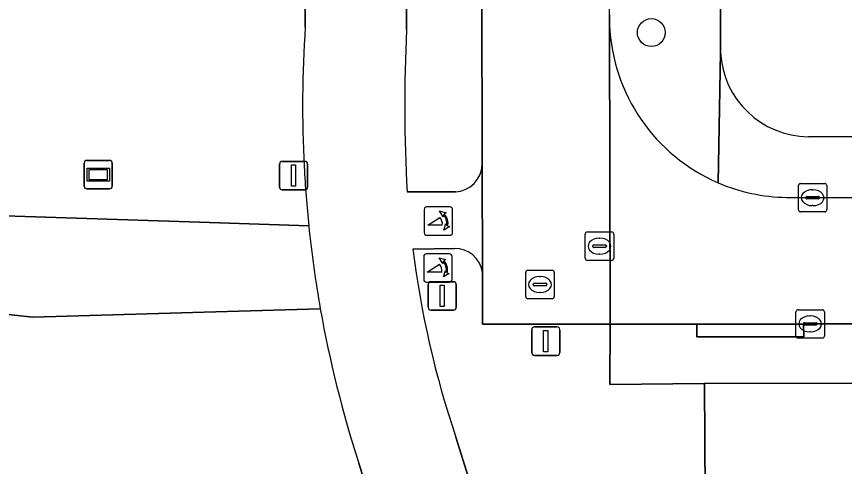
# Model space of a CAD drawing. Extents: x 162879 to 165540, y 384011 to 385181.
# Drawn here: x 163777.66 to 163806.79, y 384306.27 to 384322.09 of the extents above; entities that cross this region are included whole.
import ezdxf

# ---------------------------------------------------------------- set-up
doc = ezdxf.new("R2010")
doc.units = 0
for name, color, linetype in [('IMGEO_Afsluitpaal', 7, 'Continuous'), ('IMGEO_Boom', 7, 'Continuous'), ('IMGEO_Erf', 7, 'Continuous'), ('IMGEO_Fietspad_gesloten', 7, 'Continuous'), ('IMGEO_Groenvoorziening', 7, 'Continuous'), ('IMGEO_Informatiebord', 7, 'Continuous'), ('IMGEO_Kolk', 7, 'Continuous'), ('IMGEO_Lichtmast', 7, 'Continuous'), ('IMGEO_Poller', 7, 'Continuous'), ('IMGEO_Rijbaan_lokaal_gesloten', 7, 'Continuous'), ('IMGEO_Rijbaan_lokaal_open', 7, 'Continuous'), ('IMGEO_Rioolput', 7, 'Continuous'), ('IMGEO_Voetpad_halfverhard', 7, 'Continuous'), ('IMGEO_Voetpad_open', 7, 'Continuous')]:
    doc.layers.add(name, color=color, linetype=linetype)

msp = doc.modelspace()

# ---------------------------------------------------------------- linework, layer by layer
at = {"layer": 'IMGEO_Afsluitpaal'}
for p, q in [((163792.142, 384311.866), (163792.142, 384312.666)), ((163792.142, 384312.666), (163792.142, 384311.866)), ((163792.242, 384312.766), (163793.032, 384312.766)), ((163793.032, 384312.766), (163792.242, 384312.766)), ((163793.132, 384312.666), (163793.132, 384311.866)), ((163793.132, 384311.866), (163793.132, 384312.666)), ((163793.032, 384311.766), (163792.242, 384311.766)), ((163792.242, 384311.766), (163793.032, 384311.766))]:
    msp.add_line(p, q, dxfattribs=at)
msp.add_lwpolyline([(163792.562, 384312.641), (163792.712, 384312.641), (163792.712, 384311.891), (163792.562, 384311.891), (163792.562, 384312.641)], dxfattribs=at)
for centre, start, end in [((163792.242, 384312.666), 90, 180), ((163792.242, 384312.666), 90, 180), ((163793.032, 384312.666), 0, 90), ((163793.032, 384312.666), 360, 90), ((163792.242, 384311.866), 180, 270), ((163792.242, 384311.866), 180, 270), ((163793.032, 384311.866), 270, 0), ((163793.032, 384311.866), 270, 0)]:
    msp.add_arc(centre, 0.1, start, end, dxfattribs=at)
at = {"layer": 'IMGEO_Boom'}
msp.add_circle((163799.993, 384321.53), 0.489, dxfattribs=at)
at = {"layer": 'IMGEO_Erf'}
for points in [[(163802.324, 384348.829), (163802.427, 384320.83)], [(163805.519, 384317.866), (163818.502, 384317.874), (163827.552, 384317.88), (163850.936, 384317.894)], [(163858.049, 384309.199), (163850.754, 384309.197), (163801.871, 384309.184), (163801.92, 384299.385)]]:
    msp.add_lwpolyline(points, dxfattribs=at)
msp.add_arc((163805.549, 384320.992), 3.126, 182.9734, 269.4482, dxfattribs=at)
at = {"layer": 'IMGEO_Fietspad_gesloten'}
for points in [[(163787.797, 384339.838), (163787.82, 384321.723)], [(163791.384, 384321.63), (163791.366, 384339.68)], [(163794.053, 384313.108), (163794.044, 384316.879)], [(163793.108, 384315.925), (163791.406, 384315.925)], [(163791.609, 384313.91), (163793.068, 384313.937)], [(163804.009, 384272.6), (163801.06, 384281.998), (163793.12, 384307.302)], [(163789.704, 384306.385), (163800.515, 384271.617)]]:
    msp.add_lwpolyline(points, dxfattribs=at)
for centre, radius, start, end in [((163828.795, 384318.942), 41.07, 176.1166, 182.9736), ((163844.888, 384318.984), 53.569, 177.1685, 183.2734), ((163833.006, 384319.289), 45.293, 183.1365, 185.7747), ((163793.043, 384316.925), 1.002, 273.7313, 357.36), ((163827.631, 384318.764), 39.892, 185.8015, 190.0353), ((163824.653, 384317.989), 33.295, 187.0374, 198.7225), ((163793.085, 384312.958), 0.979, 8.8192, 91.0112), ((163827.912, 384318.806), 40.176, 190.0239, 198.0088)]:
    msp.add_arc(centre, radius, start, end, dxfattribs=at)
at = {"layer": 'IMGEO_Groenvoorziening'}
for points in [[(163766.782, 384411.041), (163770.672, 384398.873), (163774.779, 384378.47), (163777.068, 384358.791), (163777.619, 384331.877), (163775.432, 384315.142), (163784.099, 384314.858), (163787.943, 384314.732)], [(163794.044, 384316.879), (163794.029, 384323.01), (163793.966, 384342.761), (163793.942, 384348.009)], [(163787.82, 384321.723), (163787.797, 384339.838)], [(163791.366, 384339.68), (163791.384, 384321.63)], [(163791.406, 384315.925), (163793.108, 384315.925)], [(163793.068, 384313.937), (163791.609, 384313.91)], [(163793.12, 384307.302), (163801.06, 384281.998), (163801.952, 384281.993), (163801.928, 384292.53), (163801.926, 384294.386), (163801.92, 384299.385), (163801.871, 384309.184), (163798.53, 384309.151), (163798.545, 384311.271), (163794.058, 384311.269), (163794.053, 384313.108)], [(163788.349, 384311.813), (163785.075, 384311.719), (163778.238, 384311.523), (163775.004, 384311.866)], [(163800.515, 384271.617), (163789.704, 384306.385)]]:
    msp.add_lwpolyline(points, dxfattribs=at)
for centre, radius, start, end in [((163828.795, 384318.942), 41.07, 176.1166, 182.9736), ((163844.888, 384318.984), 53.569, 177.1685, 183.2734), ((163833.006, 384319.289), 45.293, 183.1365, 185.7747), ((163793.043, 384316.925), 1.002, 273.7313, 357.36), ((163824.653, 384317.989), 33.295, 187.0374, 198.7225), ((163793.085, 384312.958), 0.979, 8.8192, 91.0112), ((163827.912, 384318.806), 40.176, 190.0239, 198.0088)]:
    msp.add_arc(centre, radius, start, end, dxfattribs=at)
at = {"layer": 'IMGEO_Informatiebord'}
for p, q in [((163780.14, 384317.032), (163780.93, 384317.032)), ((163780.93, 384317.032), (163780.14, 384317.032)), ((163780.04, 384316.132), (163780.04, 384316.932)), ((163780.04, 384316.932), (163780.04, 384316.132)), ((163781.03, 384316.932), (163781.03, 384316.132)), ((163781.03, 384316.132), (163781.03, 384316.932)), ((163780.93, 384316.032), (163780.14, 384316.032)), ((163780.14, 384316.032), (163780.93, 384316.032))]:
    msp.add_line(p, q, dxfattribs=at)
for points in [[(163780.141, 384316.764), (163780.929, 384316.764), (163780.929, 384316.3), (163780.141, 384316.3), (163780.141, 384316.764)], [(163780.206, 384316.699), (163780.206, 384316.365), (163780.864, 384316.365), (163780.864, 384316.699), (163780.206, 384316.699)]]:
    msp.add_lwpolyline(points, dxfattribs=at)
for centre, start, end in [((163780.14, 384316.932), 90, 180), ((163780.14, 384316.932), 90, 180), ((163780.93, 384316.932), 0, 90), ((163780.93, 384316.932), 360, 90), ((163780.14, 384316.132), 180, 270), ((163780.14, 384316.132), 180, 270), ((163780.93, 384316.132), 270, 0), ((163780.93, 384316.132), 270, 0)]:
    msp.add_arc(centre, 0.1, start, end, dxfattribs=at)
at = {"layer": 'IMGEO_Kolk'}
for p, q in [((163805.168, 384315.296), (163805.168, 384316.148)), ((163805.243, 384316.222), (163806.095, 384316.222)), ((163806.169, 384316.148), (163806.169, 384315.296)), ((163805.656, 384316.002), (163805.681, 384316.002)), ((163805.427, 384315.716), (163805.427, 384315.728)), ((163805.865, 384315.679), (163805.467, 384315.679)), ((163805.47, 384315.765), (163805.868, 384315.765)), ((163805.911, 384315.728), (163805.911, 384315.716)), ((163805.679, 384315.442), (163805.654, 384315.442)), ((163806.095, 384315.222), (163805.243, 384315.222)), ((163805.157, 384311.782), (163806.009, 384311.782)), ((163805.082, 384310.856), (163805.082, 384311.708)), ((163805.57, 384311.562), (163805.595, 384311.562)), ((163806.083, 384311.708), (163806.083, 384310.856)), ((163805.341, 384311.276), (163805.341, 384311.288)), ((163805.779, 384311.239), (163805.381, 384311.239)), ((163805.384, 384311.325), (163805.782, 384311.325)), ((163805.825, 384311.288), (163805.825, 384311.276)), ((163805.593, 384311.002), (163805.568, 384311.002)), ((163806.009, 384310.782), (163805.157, 384310.782))]:
    msp.add_line(p, q, dxfattribs=at)
for points in [[(163805.168, 384315.296), (163805.168, 384316.148)], [(163805.243, 384316.222), (163806.095, 384316.222)], [(163806.169, 384316.148), (163806.169, 384315.296)], [(163806.095, 384315.222), (163805.243, 384315.222)], [(163805.157, 384311.782), (163806.009, 384311.782)], [(163805.082, 384310.856), (163805.082, 384311.708)], [(163806.083, 384311.708), (163806.083, 384310.856)], [(163806.009, 384310.782), (163805.157, 384310.782)]]:
    msp.add_lwpolyline(points, dxfattribs=at)
for centre, radius, start, end in [((163805.245, 384316.146), 0.0765, 91.552, 178.448), ((163805.245, 384316.146), 0.0765, 91.552, 178.448), ((163806.093, 384316.146), 0.0765, 1.552, 88.448), ((163806.093, 384316.146), 0.0765, 1.552, 88.448), ((163805.467, 384315.725), 0.0403, 85.8775, 175.7526), ((163805.464, 384315.715), 0.0366, 178.938, 274.7102), ((163805.868, 384315.722), 0.043, 264.8664, 352.4533), ((163805.872, 384315.727), 0.0386, 1.7309, 96.639), ((163805.245, 384315.298), 0.0765, 181.552, 268.448), ((163805.245, 384315.298), 0.0765, 181.552, 268.448), ((163806.093, 384315.298), 0.0765, 271.552, 358.448), ((163806.093, 384315.298), 0.0765, 271.552, 358.448), ((163805.159, 384311.706), 0.0765, 91.552, 178.448), ((163805.159, 384311.706), 0.0765, 91.552, 178.448), ((163806.007, 384311.706), 0.0765, 1.552, 88.448), ((163806.007, 384311.706), 0.0765, 1.552, 88.448), ((163805.381, 384311.285), 0.0403, 85.8775, 175.7526), ((163805.378, 384311.275), 0.0366, 178.938, 274.7102), ((163805.782, 384311.282), 0.043, 264.8664, 352.4533), ((163805.786, 384311.287), 0.0386, 1.7309, 96.639), ((163805.159, 384310.858), 0.0765, 181.552, 268.448), ((163805.159, 384310.858), 0.0765, 181.552, 268.448), ((163806.007, 384310.858), 0.0765, 271.552, 358.448), ((163806.007, 384310.858), 0.0765, 271.552, 358.448)]:
    msp.add_arc(centre, radius, start, end, dxfattribs=at)
for centre, major_axis, ratio, start_param, end_param in [((163805.655, 384315.722), (-0.387, 0.002), 0.722429, 4.712389, 7.853982), ((163805.68, 384315.722), (-0.39, 0.002), 0.717154, 1.570796, 4.712389), ((163805.569, 384311.282), (-0.387, 0.002), 0.722429, 4.712389, 7.853982), ((163805.594, 384311.282), (-0.39, 0.002), 0.717154, 1.570796, 4.712389)]:
    msp.add_ellipse(centre, major_axis=major_axis, ratio=ratio, start_param=start_param, end_param=end_param, dxfattribs=at)
at = {"layer": 'IMGEO_Lichtmast'}
for p, q in [((163787.012, 384316.997), (163787.802, 384316.997)), ((163787.802, 384316.997), (163787.012, 384316.997)), ((163786.912, 384316.097), (163786.912, 384316.897)), ((163786.912, 384316.897), (163786.912, 384316.097)), ((163787.902, 384316.897), (163787.902, 384316.097)), ((163787.902, 384316.097), (163787.902, 384316.897)), ((163787.802, 384315.997), (163787.012, 384315.997)), ((163787.012, 384315.997), (163787.802, 384315.997)), ((163795.886, 384311.177), (163796.676, 384311.177)), ((163796.676, 384311.177), (163795.886, 384311.177)), ((163795.786, 384310.277), (163795.786, 384311.077)), ((163795.786, 384311.077), (163795.786, 384310.277)), ((163796.776, 384311.077), (163796.776, 384310.277)), ((163796.776, 384310.277), (163796.776, 384311.077)), ((163796.676, 384310.177), (163795.886, 384310.177)), ((163795.886, 384310.177), (163796.676, 384310.177))]:
    msp.add_line(p, q, dxfattribs=at)
for points in [[(163787.332, 384316.872), (163787.482, 384316.872), (163787.482, 384316.122), (163787.332, 384316.122), (163787.332, 384316.872)], [(163796.206, 384311.052), (163796.356, 384311.052), (163796.356, 384310.302), (163796.206, 384310.302), (163796.206, 384311.052)]]:
    msp.add_lwpolyline(points, dxfattribs=at)
for centre, start, end in [((163787.012, 384316.897), 90, 180), ((163787.012, 384316.897), 90, 180), ((163787.802, 384316.897), 0, 90), ((163787.802, 384316.897), 360, 90), ((163787.012, 384316.097), 180, 270), ((163787.012, 384316.097), 180, 270), ((163787.802, 384316.097), 270, 0), ((163787.802, 384316.097), 270, 0), ((163795.886, 384311.077), 90, 180), ((163795.886, 384311.077), 90, 180), ((163796.676, 384311.077), 0, 90), ((163796.676, 384311.077), 360, 90), ((163795.886, 384310.277), 180, 270), ((163795.886, 384310.277), 180, 270), ((163796.676, 384310.277), 270, 0), ((163796.676, 384310.277), 270, 0)]:
    msp.add_arc(centre, 0.1, start, end, dxfattribs=at)
at = {"layer": 'IMGEO_Poller'}
for p, q in [((163792.005, 384315.3), (163792.005, 384314.493)), ((163792.005, 384315.3), (163792.005, 384314.493)), ((163792.907, 384315.395), (163792.099, 384315.395)), ((163792.907, 384315.395), (163792.099, 384315.395)), ((163793.001, 384314.493), (163793.001, 384315.3)), ((163793.001, 384314.493), (163793.001, 384315.3)), ((163792.099, 384314.398), (163792.907, 384314.398)), ((163792.099, 384314.398), (163792.907, 384314.398)), ((163791.989, 384313.654), (163791.989, 384312.847)), ((163791.989, 384313.654), (163791.989, 384312.847)), ((163792.891, 384313.749), (163792.083, 384313.749)), ((163792.891, 384313.749), (163792.083, 384313.749)), ((163792.985, 384312.847), (163792.985, 384313.654)), ((163792.985, 384312.847), (163792.985, 384313.654)), ((163792.083, 384312.752), (163792.891, 384312.752)), ((163792.083, 384312.752), (163792.891, 384312.752))]:
    msp.add_line(p, q, dxfattribs=at)
for points in [[(163792.684, 384315.124), (163792.672, 384315.051), (163792.547, 384315.256)], [(163792.547, 384315.256), (163792.778, 384315.19), (163792.707, 384315.158)], [(163792.64, 384314.751), (163792.127, 384314.751), (163792.557, 384315.026)], [(163792.7, 384314.579), (163792.766, 384314.81), (163792.796, 384314.742)], [(163792.832, 384314.715), (163792.904, 384314.704), (163792.7, 384314.579)], [(163792.668, 384313.478), (163792.656, 384313.405), (163792.531, 384313.61)], [(163792.531, 384313.61), (163792.762, 384313.544), (163792.691, 384313.512)], [(163792.624, 384313.105), (163792.111, 384313.105), (163792.541, 384313.38)], [(163792.684, 384312.933), (163792.75, 384313.164), (163792.78, 384313.096)], [(163792.816, 384313.069), (163792.888, 384313.058), (163792.684, 384312.933)]]:
    msp.add_lwpolyline(points, dxfattribs=at)
for centre, radius, start, end in [((163792.099, 384315.3), 0.0946, 90, 180), ((163792.099, 384315.3), 0.0946, 90, 180), ((163792.907, 384315.3), 0.0946, 0, 90), ((163792.907, 384315.3), 0.0946, 0, 90), ((163792.312, 384314.801), 0.332, 351.3247, 42.4854), ((163792.326, 384314.811), 0.476, 351.7527, 41.1691), ((163792.326, 384314.811), 0.516, 349.3569, 42.2912), ((163792.099, 384314.493), 0.0946, 180, 270), ((163792.099, 384314.493), 0.0946, 180, 270), ((163792.907, 384314.493), 0.0946, 270, 0), ((163792.907, 384314.493), 0.0946, 270, 0), ((163792.083, 384313.654), 0.0946, 90, 180), ((163792.083, 384313.654), 0.0946, 90, 180), ((163792.31, 384313.165), 0.516, 349.3569, 42.2912), ((163792.891, 384313.654), 0.0946, 0, 90), ((163792.891, 384313.654), 0.0946, 0, 90), ((163792.296, 384313.155), 0.332, 351.3247, 42.4854), ((163792.31, 384313.165), 0.476, 351.7527, 41.1691), ((163792.083, 384312.847), 0.0946, 180, 270), ((163792.083, 384312.847), 0.0946, 180, 270), ((163792.891, 384312.847), 0.0946, 270, 0), ((163792.891, 384312.847), 0.0946, 270, 0)]:
    msp.add_arc(centre, radius, start, end, dxfattribs=at)
at = {"layer": 'IMGEO_Rijbaan_lokaal_gesloten'}
for points in [[(163798.527, 384321.799), (163798.545, 384311.271), (163801.597, 384311.274), (163805.351, 384311.277), (163805.583, 384311.283), (163816.821, 384311.291), (163822.842, 384311.282), (163826.092, 384311.279), (163834.592, 384311.29), (163840.613, 384311.28), (163846.571, 384311.296), (163850.798, 384311.287)], [(163853.829, 384315.916), (163850.892, 384315.8), (163849.869, 384315.76), (163846.65, 384315.767), (163833.677, 384315.759), (163827.642, 384315.751), (163805.669, 384315.721), (163804.751, 384315.73)]]:
    msp.add_lwpolyline(points, dxfattribs=at)
for centre, radius, start, end in [((163804.851, 384322.057), 6.33, 182.3395, 246.6539), ((163804.851, 384322.075), 6.345, 246.7158, 269.0947)]:
    msp.add_arc(centre, radius, start, end, dxfattribs=at)
at = {"layer": 'IMGEO_Rijbaan_lokaal_open'}
msp.add_lwpolyline([(163793.942, 384348.009), (163793.966, 384342.761), (163794.029, 384323.01), (163794.044, 384316.879), (163794.053, 384313.108), (163794.058, 384311.269), (163798.545, 384311.271), (163798.527, 384321.799), (163798.524, 384322.125), (163798.524, 384322.164), (163798.514, 384323.297), (163798.442, 384342.795), (163798.415, 384349.126), (163798.161, 384356.538), (163797.966, 384359.207), (163797.641, 384363.843), (163795.608, 384380.841), (163795.273, 384382.782), (163794.151, 384389.233), (163792.968, 384394.876), (163792.001, 384398.994), (163790.769, 384403.93)], dxfattribs=at)
at = {"layer": 'IMGEO_Rioolput'}
for p, q in [((163797.672, 384313.591), (163797.672, 384314.443)), ((163797.747, 384314.517), (163798.599, 384314.517)), ((163798.673, 384314.443), (163798.673, 384313.591)), ((163798.16, 384314.297), (163798.185, 384314.297)), ((163797.931, 384314.011), (163797.931, 384314.023)), ((163798.369, 384313.974), (163797.971, 384313.974)), ((163797.974, 384314.06), (163798.372, 384314.06)), ((163798.415, 384314.023), (163798.415, 384314.011)), ((163798.599, 384313.517), (163797.747, 384313.517)), ((163798.183, 384313.737), (163798.158, 384313.737)), ((163795.577, 384312.242), (163795.577, 384313.094)), ((163795.652, 384313.168), (163796.504, 384313.168)), ((163796.065, 384312.948), (163796.09, 384312.948)), ((163796.578, 384313.094), (163796.578, 384312.242)), ((163795.836, 384312.662), (163795.836, 384312.674)), ((163796.274, 384312.625), (163795.876, 384312.625)), ((163795.879, 384312.711), (163796.277, 384312.711)), ((163796.32, 384312.674), (163796.32, 384312.662)), ((163796.088, 384312.388), (163796.063, 384312.388)), ((163796.504, 384312.168), (163795.652, 384312.168))]:
    msp.add_line(p, q, dxfattribs=at)
for points in [[(163797.672, 384313.591), (163797.672, 384314.443)], [(163797.747, 384314.517), (163798.599, 384314.517)], [(163798.673, 384314.443), (163798.673, 384313.591)], [(163798.599, 384313.517), (163797.747, 384313.517)], [(163795.577, 384312.242), (163795.577, 384313.094)], [(163795.652, 384313.168), (163796.504, 384313.168)], [(163796.578, 384313.094), (163796.578, 384312.242)], [(163796.504, 384312.168), (163795.652, 384312.168)]]:
    msp.add_lwpolyline(points, dxfattribs=at)
for centre, radius, start, end in [((163797.749, 384314.441), 0.0765, 91.552, 178.448), ((163797.749, 384314.441), 0.0765, 91.552, 178.448), ((163798.597, 384314.441), 0.0765, 1.552, 88.448), ((163798.597, 384314.441), 0.0765, 1.552, 88.448), ((163797.971, 384314.02), 0.0403, 85.8775, 175.7526), ((163797.968, 384314.01), 0.0366, 178.938, 274.7102), ((163798.372, 384314.017), 0.043, 264.8664, 352.4533), ((163798.376, 384314.022), 0.0386, 1.7309, 96.639), ((163797.749, 384313.593), 0.0765, 181.552, 268.448), ((163797.749, 384313.593), 0.0765, 181.552, 268.448), ((163798.597, 384313.593), 0.0765, 271.552, 358.448), ((163798.597, 384313.593), 0.0765, 271.552, 358.448), ((163795.654, 384313.092), 0.0765, 91.552, 178.448), ((163795.654, 384313.092), 0.0765, 91.552, 178.448), ((163796.502, 384313.092), 0.0765, 1.552, 88.448), ((163796.502, 384313.092), 0.0765, 1.552, 88.448), ((163795.876, 384312.671), 0.0403, 85.8775, 175.7526), ((163795.873, 384312.661), 0.0366, 178.938, 274.7102), ((163796.277, 384312.668), 0.043, 264.8664, 352.4533), ((163796.281, 384312.673), 0.0386, 1.7309, 96.639), ((163795.654, 384312.244), 0.0765, 181.552, 268.448), ((163795.654, 384312.244), 0.0765, 181.552, 268.448), ((163796.502, 384312.244), 0.0765, 271.552, 358.448), ((163796.502, 384312.244), 0.0765, 271.552, 358.448)]:
    msp.add_arc(centre, radius, start, end, dxfattribs=at)
for centre, major_axis, ratio, start_param, end_param in [((163798.159, 384314.017), (-0.387, 0.002), 0.722429, 4.712389, 7.853982), ((163798.184, 384314.017), (-0.39, 0.002), 0.717154, 1.570796, 4.712389), ((163796.064, 384312.668), (-0.387, 0.002), 0.722429, 4.712389, 7.853982), ((163796.089, 384312.668), (-0.39, 0.002), 0.717154, 1.570796, 4.712389)]:
    msp.add_ellipse(centre, major_axis=major_axis, ratio=ratio, start_param=start_param, end_param=end_param, dxfattribs=at)
at = {"layer": 'IMGEO_Voetpad_halfverhard'}
for points in [[(163787.943, 384314.732), (163784.099, 384314.858), (163775.432, 384315.142), (163774.887, 384315.239)], [(163771.871, 384312.29), (163775.004, 384311.866), (163778.238, 384311.523), (163785.075, 384311.719), (163788.349, 384311.813)]]:
    msp.add_lwpolyline(points, dxfattribs=at)
msp.add_arc((163827.631, 384318.764), 39.892, 185.8015, 190.0353, dxfattribs=at)
at = {"layer": 'IMGEO_Voetpad_open'}
for points in [[(163802.343, 384316.246), (163802.427, 384320.83), (163802.324, 384348.829)], [(163798.524, 384322.164), (163798.524, 384322.125), (163798.527, 384321.799)], [(163802.427, 384320.83), (163802.343, 384316.246)], [(163850.936, 384317.894), (163827.552, 384317.88), (163818.502, 384317.874), (163805.519, 384317.866)], [(163804.751, 384315.73), (163805.669, 384315.721), (163827.642, 384315.751), (163827.652, 384316.187), (163833.663, 384316.19), (163833.677, 384315.759), (163846.65, 384315.767), (163849.869, 384315.76), (163850.892, 384315.8), (163853.829, 384315.916), (163853.799, 384316.351)], [(163850.798, 384311.287), (163846.571, 384311.296), (163840.613, 384311.28), (163840.609, 384310.841), (163834.604, 384310.845), (163834.592, 384311.29), (163826.092, 384311.279), (163822.842, 384311.282), (163822.842, 384310.833), (163816.835, 384310.847), (163816.821, 384311.291), (163805.583, 384311.283), (163805.351, 384311.277), (163805.365, 384310.834), (163801.593, 384310.831), (163801.597, 384311.274), (163798.545, 384311.271), (163798.53, 384309.151), (163801.871, 384309.184), (163850.754, 384309.197), (163858.049, 384309.199)]]:
    msp.add_lwpolyline(points, dxfattribs=at)
msp.add_lwpolyline([(163801.597, 384311.274), (163801.593, 384310.831), (163805.365, 384310.834), (163805.351, 384311.277)], close=True, dxfattribs=at)
for centre, radius, start, end in [((163804.851, 384322.057), 6.33, 182.3395, 246.6539), ((163805.549, 384320.992), 3.126, 182.9734, 269.4482), ((163804.851, 384322.075), 6.345, 246.7158, 269.0947)]:
    msp.add_arc(centre, radius, start, end, dxfattribs=at)

doc.saveas('drawing.dxf')
